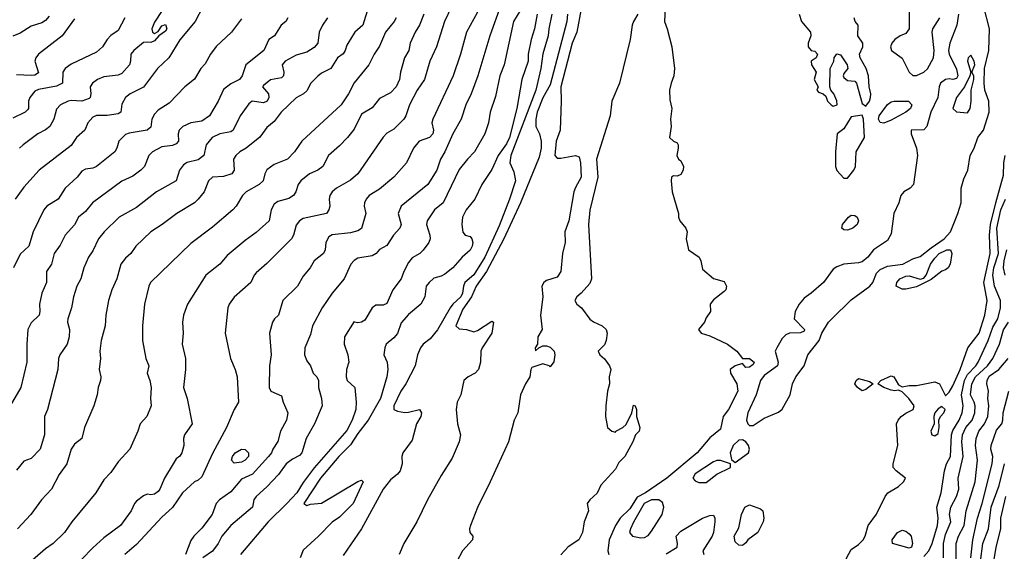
# Model space of a CAD drawing. Header units: metres. Extents: x -46681 to -43747, y -240911 to -237677.
# Tile 518 of 656: x -46534 to -46399, y -238961 to -238887. Entities that reach past the tile are written whole.
import ezdxf

# ---------------------------------------------------------------- set-up
doc = ezdxf.new("R2010")
doc.units = ezdxf.units.M
doc.layers.add('CONTOUR_INDEX', color=1, linetype='Continuous')
doc.layers.add('CONTOUR_INTER', color=3, linetype='Continuous')

msp = doc.modelspace()

# ---------------------------------------------------------------- linework, layer by layer
at = {"layer": 'CONTOUR_INDEX'}
for points, elevation in [([(-46445.19, -238884.52), (-46445.31, -238887.52), (-46444.94, -238888.52), (-46444.32, -238891.02), (-46443.96, -238894.02), (-46444.03, -238895.02), (-46444.43, -238896.02), (-46444.64, -238897.02), (-46444.6, -238898.35), (-46444.34, -238899.52), (-46444.51, -238901.02), (-46444.42, -238902.02), (-46444.63, -238903.52), (-46444.11, -238904.02), (-46443.6, -238904.28), (-46443.46, -238904.52), (-46443.43, -238905.02), (-46443.64, -238906.02), (-46443.38, -238906.52), (-46443.1, -238906.73), (-46442.72, -238907.52), (-46442.75, -238908.02), (-46443.1, -238908.63), (-46443.6, -238908.87), (-46444.1, -238908.83), (-46444.38, -238909.02), (-46444.41, -238909.52), (-46444.26, -238911.02), (-46443.4, -238914.02), (-46443.38, -238914.52), (-46443.2, -238915.02), (-46442.41, -238916.02), (-46442.2, -238916.52), (-46442.33, -238917.52), (-46442.02, -238919.02), (-46440.57, -238920.02), (-46440.34, -238920.52), (-46440.1, -238921.7), (-46438.6, -238922.97), (-46437.1, -238923.37), (-46436.79, -238924.02), (-46436.88, -238924.52), (-46437.1, -238924.77), (-46438.6, -238925.92), (-46439.03, -238926.52), (-46438.98, -238927.52), (-46439.6, -238928.41), (-46439.82, -238929.02), (-46440.65, -238930.02), (-46440.27, -238930.52), (-46439.1, -238930.86), (-46436.67, -238932.02), (-46435.38, -238933.02), (-46434.6, -238934.01), (-46433.6, -238934.02), (-46432.96, -238934.52), (-46433.1, -238934.84), (-46433.6, -238935.21), (-46434.1, -238935.23), (-46434.6, -238934.72), (-46435.6, -238935.03), (-46436.29, -238935.52), (-46436.24, -238936.02), (-46435.35, -238937.52), (-46435.22, -238938.52), (-46436.5, -238941.02), (-46437.24, -238942.02), (-46437.6, -238943.74), (-46439.1, -238944.93), (-46440.84, -238947.02), (-46445.02, -238950.52), (-46447.94, -238952.52), (-46449.1, -238953.13), (-46450.1, -238954.73), (-46451.42, -238956.02), (-46452.06, -238957.02), (-46452.96, -238959.02), (-46453.15, -238960.52), (-46452.99, -238961.02)], 70), ([(-46478.5, -238886.52), (-46479.07, -238888.02), (-46479.69, -238889.02), (-46480.36, -238890.52), (-46480.54, -238891.52), (-46481.16, -238892.52), (-46481.7, -238894.52), (-46481.83, -238895.52), (-46482.31, -238896.52), (-46483.1, -238897.37), (-46484.6, -238898.15), (-46485.6, -238899.45), (-46487.1, -238900.3), (-46488.1, -238902.36), (-46489.01, -238903.52), (-46490.1, -238904.69), (-46491.64, -238906.02), (-46492.39, -238907.52), (-46493.09, -238908.02), (-46494.26, -238908.52), (-46495.45, -238909.52), (-46495.82, -238910.02), (-46496.13, -238911.02), (-46496.44, -238911.52), (-46497.1, -238911.92), (-46498.6, -238912.36), (-46499.1, -238912.74), (-46499.54, -238913.52), (-46499.81, -238915.02), (-46501.6, -238916.64), (-46503.1, -238917.73), (-46505.6, -238919.81), (-46506.6, -238920.99), (-46508.51, -238922.52), (-46511.07, -238926.52), (-46511.6, -238928.02), (-46511.74, -238929.02), (-46511.66, -238930.52), (-46511.78, -238932.02), (-46511.31, -238934.02), (-46511.34, -238935.52), (-46511.61, -238938.02), (-46511.1, -238939.52), (-46510.42, -238943.02), (-46511.45, -238944.52), (-46511.59, -238945.02), (-46511.55, -238946.02), (-46511.83, -238947.02), (-46512.1, -238947.48), (-46512.6, -238947.86), (-46513.04, -238948.52), (-46514.2, -238950.52), (-46514.86, -238952.02), (-46515.1, -238952.36), (-46515.6, -238952.74), (-46516.1, -238952.83), (-46516.6, -238952.72), (-46517.1, -238952.93), (-46518.1, -238953.67), (-46518.37, -238954.02), (-46518.81, -238955.02), (-46520.29, -238957.02), (-46522.6, -238958.75), (-46524.1, -238960.14), (-46525.6, -238961.67)], 80), ([(-46462.86, -238886.52), (-46463.23, -238888.52), (-46463.71, -238890.02), (-46464.1, -238892.02), (-46464.11, -238893.02), (-46464.97, -238895.52), (-46465.69, -238899.52), (-46466.67, -238903.52), (-46467.1, -238904.39), (-46468.24, -238906.02), (-46469.1, -238907.96), (-46470.51, -238910.02), (-46471.47, -238912.02), (-46472.65, -238913.52), (-46473.15, -238914.52), (-46473.27, -238915.52), (-46473.1, -238916.58), (-46472.79, -238917.02), (-46472.1, -238917.19), (-46471.87, -238917.52), (-46471.73, -238918.02), (-46471.81, -238918.52), (-46472.1, -238919.09), (-46473.22, -238920.02), (-46474.48, -238921.52), (-46475.6, -238922.38), (-46476.1, -238922.66), (-46477.1, -238922.95), (-46477.76, -238923.52), (-46478.17, -238924.02), (-46478.33, -238925.52), (-46478.89, -238926.52), (-46480.6, -238927.93), (-46481.6, -238929.11), (-46482.1, -238930.55), (-46482.6, -238931.16), (-46483.68, -238932.02), (-46483.88, -238932.52), (-46483.98, -238933.52), (-46483.54, -238934.52), (-46483.44, -238935.52), (-46483.61, -238936.52), (-46484.48, -238939.52), (-46486.15, -238942.52), (-46487.6, -238944.37), (-46488.6, -238945.9), (-46490.18, -238947.52), (-46492.74, -238950.52), (-46495.04, -238954.02), (-46494.6, -238954.29), (-46494.1, -238954.1), (-46492.6, -238953.98), (-46487.6, -238950.95), (-46487.1, -238950.78), (-46486.84, -238951.02), (-46488.23, -238954.02), (-46490.1, -238955.9), (-46491.1, -238956.58), (-46493, -238958.52), (-46495.1, -238960.42), (-46495.52, -238961.52)], 75), ([(-46530.1, -238886.81), (-46530.6, -238887.41), (-46531.1, -238887.7), (-46532.6, -238888.17), (-46534.1, -238889.13), (-46535.1, -238889.54)], 90), ([(-46503.6, -238887.16), (-46505, -238889.02), (-46507.1, -238891), (-46507.88, -238892.02), (-46508.6, -238893.38), (-46509.2, -238894.02), (-46510.1, -238895.47), (-46511.4, -238896.52), (-46513.6, -238898.81), (-46515.1, -238899.78), (-46515.6, -238900.3), (-46515.96, -238901.02), (-46516.1, -238902.1), (-46516.6, -238902.52), (-46519.1, -238902.91), (-46519.6, -238903.1), (-46520.53, -238904.02), (-46520.79, -238905.02), (-46521.05, -238905.52), (-46523.6, -238907.53), (-46524.1, -238907.74), (-46525.1, -238907.91), (-46525.6, -238908.19), (-46526.26, -238909.02), (-46527.91, -238910.52), (-46528.89, -238912.02), (-46530.42, -238913.02), (-46530.86, -238913.52), (-46532.3, -238916.52), (-46532.91, -238918.52), (-46534.1, -238919.62), (-46535.04, -238921.52)], 85), ([(-46413.7, -238898.52), (-46411.72, -238898.52), (-46411.27, -238899.02), (-46411.45, -238899.52), (-46412.09, -238900.02), (-46414.1, -238901.16), (-46415.1, -238901.55), (-46415.6, -238901.44), (-46415.86, -238901.02), (-46415.76, -238900.52), (-46414.6, -238898.98), (-46414.1, -238898.63), (-46413.7, -238898.52)], 70), ([(-46420.6, -238962.24), (-46419.6, -238960.33), (-46418.6, -238959.67), (-46417.96, -238959.02), (-46417.67, -238958.52), (-46417.25, -238957.02), (-46416.1, -238955.46), (-46414.94, -238953.02), (-46414.55, -238952.52), (-46413.1, -238951.66), (-46412.4, -238951.02), (-46412.14, -238950.52), (-46413.4, -238949.52), (-46413.8, -238949.02), (-46413.83, -238948.52), (-46413.18, -238946.02), (-46413.35, -238943.02), (-46413.15, -238942.52), (-46412.7, -238942.02), (-46412.1, -238941.53), (-46411.07, -238941.02), (-46410.94, -238940.52), (-46411.66, -238939.52), (-46412.6, -238938.62), (-46413.1, -238938.37), (-46413.6, -238938.47), (-46414.1, -238938.38), (-46415.11, -238938.02), (-46415.94, -238937.52), (-46415.51, -238937.02), (-46414.1, -238936.42), (-46413.73, -238936.52), (-46413.1, -238937.63), (-46412.6, -238937.92), (-46411.6, -238937.75), (-46410.6, -238937.75), (-46408.1, -238937.21), (-46407.43, -238937.52), (-46406.6, -238939.16), (-46406.1, -238938.65), (-46405.6, -238937.79), (-46404.57, -238935.52), (-46403.53, -238932.52), (-46401.98, -238930.52), (-46401.18, -238928.02), (-46400.85, -238926.02), (-46401.33, -238923.52), (-46400.47, -238919.52), (-46400.54, -238917.02), (-46400.39, -238915.52), (-46399.68, -238912.52), (-46398.6, -238908.74), (-46398.56, -238907.02), (-46398.38, -238906.02)], 70), ([(-46419.99, -238914.52), (-46419.6, -238914.26), (-46419.1, -238914.29), (-46418.8, -238914.52), (-46418.58, -238915.02), (-46418.8, -238915.52), (-46419.38, -238916.02), (-46420.1, -238916.3), (-46420.6, -238916.27), (-46420.88, -238916.02), (-46420.81, -238915.52), (-46419.99, -238914.52)], 70), ([(-46406.43, -238919.02), (-46405.94, -238919.02), (-46405.73, -238919.52), (-46405.97, -238921.02), (-46406.25, -238921.52), (-46406.6, -238921.77), (-46407.1, -238921.97), (-46408.6, -238923.13), (-46410.6, -238924.12), (-46412.1, -238924.45), (-46412.6, -238924.45), (-46413.39, -238924.02), (-46413.32, -238923.52), (-46412.92, -238923.02), (-46412.1, -238922.65), (-46411.6, -238922.62), (-46410.1, -238923.09), (-46409.6, -238922.94), (-46409.29, -238922.52), (-46408.7, -238921.02), (-46408.1, -238920.17), (-46407.5, -238919.52), (-46406.43, -238919.02)], 70), ([(-46418.91, -238937.02), (-46418.6, -238936.78), (-46417.1, -238937.19), (-46416.6, -238937.52), (-46417.6, -238938.28), (-46418.1, -238938.47), (-46418.76, -238938.02), (-46419.11, -238937.52), (-46418.91, -238937.02)], 70), ([(-46407.6, -238940.94), (-46408.09, -238941.52), (-46408.2, -238942.02), (-46408.17, -238943.02), (-46408.63, -238944.02), (-46408.49, -238944.52), (-46408.1, -238944.69), (-46407.6, -238944.34), (-46407.49, -238943.52), (-46407.55, -238942.52), (-46407.31, -238942.02), (-46406.83, -238941.52), (-46406.66, -238941.02), (-46407.1, -238940.65), (-46407.6, -238940.94)], 70), ([(-46401.81, -238962.02), (-46401.48, -238959.52), (-46400.7, -238957.52), (-46400.33, -238954.52), (-46399.23, -238951.52), (-46398.46, -238948.52)], 75), ([(-46434.26, -238954.52), (-46433.6, -238954.19), (-46432.1, -238954.74), (-46431.76, -238955.02), (-46431.62, -238956.02), (-46431.72, -238956.52), (-46432.49, -238958.02), (-46433.86, -238959.02), (-46434.1, -238959.42), (-46434.6, -238959.82), (-46435.1, -238959.75), (-46435.6, -238959.29), (-46435.74, -238958.52), (-46435.1, -238957.34), (-46434.72, -238955.52), (-46434.26, -238954.52)], 70), ([(-46445.1, -238960.96), (-46443.58, -238960.02), (-46443.52, -238959.52), (-46443.7, -238958.52), (-46443.1, -238957.81), (-46440.1, -238956.04), (-46439.1, -238955.64), (-46438.6, -238955.6), (-46438.41, -238956.02), (-46438.38, -238956.52), (-46438.57, -238958.02), (-46438.76, -238958.52), (-46440.04, -238960.52), (-46439.89, -238961.02)], 70)]:
    msp.add_lwpolyline(points, dxfattribs=dict(at, elevation=elevation))
at = {"layer": 'CONTOUR_INTER'}
for points, elevation in [([(-46466.35, -238881.02), (-46469.38, -238889.52), (-46471.03, -238895.02), (-46471.96, -238897.52), (-46472.72, -238899.02), (-46473.36, -238901.02), (-46474.51, -238903.02), (-46475.59, -238905.52), (-46476.2, -238906.52), (-46476.7, -238908.02), (-46477.94, -238910.02), (-46481.62, -238913.02), (-46482.01, -238914.02), (-46481.63, -238915.52), (-46481.78, -238916.02), (-46482.67, -238917.02), (-46483.6, -238918.42), (-46484.6, -238918.97), (-46485.06, -238919.52), (-46485.6, -238919.84), (-46487.6, -238920.16), (-46488.1, -238920.47), (-46488.56, -238921.02), (-46489.47, -238923.02), (-46491.1, -238925), (-46492.52, -238927.02), (-46493.82, -238929.52), (-46494.1, -238930.68), (-46494.87, -238932.52), (-46494.93, -238933.52), (-46494.6, -238934.32), (-46494.11, -238935.02), (-46493.76, -238936.02), (-46493.24, -238936.52), (-46492.99, -238937.02), (-46493.01, -238938.02), (-46492.57, -238939.52), (-46492.49, -238940.52), (-46493.57, -238943.02), (-46494.7, -238945.02), (-46495.3, -238947.02), (-46495.6, -238947.37), (-46496.6, -238947.87), (-46497.48, -238948.52), (-46498.51, -238950.02), (-46500.1, -238951.72), (-46501.58, -238953.02), (-46501.92, -238953.52), (-46502.1, -238954.52), (-46505.06, -238957.02), (-46506.32, -238958.52), (-46506.83, -238959.52), (-46507.6, -238960.57), (-46508.92, -238961.52)], 77), ([(-46456.21, -238882.52), (-46457.42, -238889.02), (-46458.05, -238890.52), (-46459.63, -238896.52), (-46459.55, -238898.52), (-46459.7, -238902.52), (-46460.24, -238904.02), (-46460.42, -238906.02), (-46460.1, -238906.36), (-46459.6, -238906.4), (-46457.6, -238906.01), (-46457.1, -238906.2), (-46456.89, -238907.02), (-46456.82, -238909.02), (-46457.6, -238910.41), (-46457.81, -238911.02), (-46458.51, -238915.02), (-46459.06, -238916.52), (-46459.03, -238918.02), (-46459.37, -238919.52), (-46459.6, -238922.02), (-46460.1, -238922.79), (-46461.6, -238923.26), (-46461.95, -238923.52), (-46462.24, -238924.02), (-46462.11, -238925.52), (-46462.42, -238928.02), (-46462.2, -238930.02), (-46462.76, -238931.02), (-46462.84, -238932.02), (-46463.14, -238932.52), (-46463.1, -238932.95), (-46462.64, -238932.52), (-46462.1, -238932.25), (-46461.6, -238932.27), (-46461.1, -238932.46), (-46460.54, -238933.02), (-46460.44, -238933.52), (-46460.6, -238934.48), (-46461.1, -238935.16), (-46461.2, -238935.02), (-46462.1, -238934.76), (-46463.6, -238935.26), (-46463.76, -238935.52), (-46463.9, -238936.52), (-46464.49, -238937.52), (-46465.15, -238939.02), (-46465.55, -238941.52), (-46466.04, -238942.52), (-46466.84, -238945.52), (-46469.33, -238951.02), (-46471.1, -238954.56), (-46472.07, -238957.02), (-46472.22, -238957.52), (-46472.14, -238958.02), (-46471.73, -238958.52), (-46471.77, -238959.02), (-46473.17, -238960.52), (-46473.96, -238962.02)], 72), ([(-46464.1, -238884.16), (-46466.15, -238887.52), (-46467.41, -238893.52), (-46468, -238895.02), (-46468.6, -238897.88), (-46469.35, -238900.02), (-46469.57, -238901.52), (-46470.08, -238903.02), (-46471.53, -238905.52), (-46472.49, -238906.52), (-46473.6, -238907.94), (-46475.84, -238912.52), (-46477, -238913.52), (-46478.04, -238915.02), (-46478.13, -238915.52), (-46477.64, -238917.02), (-46477.61, -238917.52), (-46477.81, -238918.02), (-46478.6, -238919.09), (-46479.04, -238919.52), (-46480.1, -238920.13), (-46480.6, -238920.79), (-46481.24, -238922.02), (-46481.6, -238923.03), (-46482.75, -238924.52), (-46483.6, -238926.42), (-46484.1, -238926.63), (-46485.1, -238926.67), (-46485.6, -238927), (-46486.6, -238928.73), (-46487.1, -238929.01), (-46487.6, -238929.09), (-46488.06, -238929.02), (-46488.1, -238928.91), (-46489.44, -238931.02), (-46489.47, -238932.02), (-46488.94, -238933.52), (-46488.83, -238934.52), (-46489.16, -238935.52), (-46489.19, -238936.52), (-46489.04, -238937.02), (-46487.99, -238938.02), (-46487.8, -238940.02), (-46487.87, -238941.02), (-46488.36, -238942.52), (-46489.1, -238943.92), (-46493.6, -238949.11), (-46495.1, -238951.11), (-46495.98, -238952.52), (-46497.35, -238954.02), (-46499.95, -238956.52), (-46503.75, -238961.02)], 76), ([(-46508.96, -238885.52), (-46510.01, -238887.52), (-46512.1, -238890.04), (-46513.62, -238892.52), (-46515.18, -238894.02), (-46517.1, -238896.57), (-46518.96, -238897.52), (-46519.61, -238898.02), (-46520.1, -238898.92), (-46520.23, -238900.02), (-46520.6, -238900.28), (-46522.1, -238900.5), (-46523.6, -238900.49), (-46524.1, -238900.74), (-46524.78, -238901.52), (-46525.22, -238902.52), (-46526.36, -238903.52), (-46527.1, -238904.62), (-46531.5, -238908.02), (-46533.6, -238910.36), (-46534.78, -238912.02)], 86), ([(-46486.12, -238885.52), (-46486.89, -238888.02), (-46487.98, -238889.02), (-46488.33, -238889.52), (-46489.1, -238890.78), (-46489.31, -238891.52), (-46489.6, -238891.97), (-46490.4, -238892.52), (-46491.32, -238894.02), (-46492.6, -238894.67), (-46493.1, -238895.09), (-46494.04, -238896.02), (-46494.6, -238897.1), (-46495.07, -238897.52), (-46496.1, -238898.08), (-46498.15, -238900.02), (-46499.1, -238901.31), (-46500.1, -238902.17), (-46501.1, -238903.48), (-46502.95, -238905.02), (-46503.82, -238905.52), (-46504.38, -238906.02), (-46504.71, -238906.52), (-46504.6, -238908.02), (-46504.95, -238908.52), (-46506.1, -238908.91), (-46507.61, -238909.02), (-46508.15, -238909.52), (-46508.74, -238911.02), (-46509.57, -238912.02), (-46510.1, -238912.52), (-46512.53, -238914.02), (-46514.52, -238915.52), (-46516.1, -238916.53), (-46518.17, -238918.52), (-46518.84, -238919.52), (-46519.6, -238920.19), (-46520.22, -238921.02), (-46520.81, -238923.02), (-46521.47, -238924.52), (-46521.94, -238926.02), (-46522.3, -238928.02), (-46522.39, -238929.52), (-46522.95, -238931.52), (-46523.13, -238933.02), (-46523.04, -238934.02), (-46523.23, -238935.52), (-46523.01, -238936.52), (-46523.04, -238937.02), (-46523.37, -238938.02), (-46523.48, -238939.02), (-46523.94, -238940.52), (-46525.25, -238943.52), (-46525.59, -238945.02), (-46526.6, -238945.84), (-46527.07, -238946.52), (-46527.7, -238948.52), (-46528.75, -238950.02), (-46529.78, -238952.02), (-46531.19, -238953.52), (-46532.63, -238955.52), (-46534.49, -238957.52)], 82), ([(-46514.53, -238886.02), (-46515.6, -238887.61), (-46515.97, -238888.52), (-46515.86, -238889.02), (-46515.6, -238889.17), (-46515.1, -238888.91), (-46514.6, -238888.13), (-46514.1, -238887.94), (-46513.88, -238888.52), (-46514.1, -238888.87), (-46515.01, -238889.52), (-46515.6, -238890.19), (-46516.1, -238890.45), (-46516.6, -238890.36), (-46517.1, -238890.44), (-46518.46, -238891.52), (-46518.88, -238892.02), (-46518.9, -238893.02), (-46519.04, -238893.52), (-46520.1, -238894.71), (-46520.6, -238894.92), (-46522.6, -238895.15), (-46523.45, -238895.52), (-46524.14, -238896.02), (-46524.46, -238896.52), (-46524.38, -238897.52), (-46524.45, -238898.02), (-46524.6, -238898.16), (-46525.6, -238898.51), (-46527.1, -238898.44), (-46527.5, -238898.52), (-46528.56, -238899.02), (-46529.1, -238899.64), (-46529.47, -238901.02), (-46530.04, -238902.02), (-46530.6, -238902.46), (-46531.67, -238903.02), (-46533.71, -238904.52), (-46534.2, -238905.02)], 87), ([(-46474.66, -238885.52), (-46475.66, -238887.52), (-46476.73, -238891.02), (-46477.64, -238893.02), (-46478.4, -238895.52), (-46479.39, -238897.02), (-46480.47, -238899.02), (-46480.95, -238900.52), (-46481.24, -238901.02), (-46482.6, -238902.38), (-46483.6, -238902.92), (-46484.1, -238903.47), (-46487.6, -238908.54), (-46488.6, -238909.41), (-46490.54, -238910.52), (-46491.11, -238911.02), (-46491.43, -238911.52), (-46491.51, -238912.02), (-46491.43, -238913.02), (-46491.58, -238913.52), (-46491.91, -238914.02), (-46495.1, -238914.7), (-46495.64, -238915.02), (-46496.1, -238915.6), (-46496.44, -238917.02), (-46496.73, -238917.52), (-46500.1, -238920.91), (-46501.6, -238922.18), (-46501.88, -238922.52), (-46502.33, -238923.52), (-46504.6, -238925.55), (-46505.3, -238926.52), (-46505.48, -238927.02), (-46505.86, -238930.52), (-46505.12, -238934.02), (-46504.48, -238935.52), (-46504.22, -238936.52), (-46504.03, -238940.02), (-46504.62, -238941.02), (-46505.67, -238943.52), (-46507.6, -238947.09), (-46509.1, -238950.33), (-46509.6, -238950.81), (-46510.1, -238951.02), (-46511.73, -238952.52), (-46513.1, -238954.57), (-46514.6, -238955.87), (-46518.1, -238959.66), (-46519.7, -238961.02)], 79), ([(-46471.1, -238886.25), (-46472.62, -238889.02), (-46473.44, -238892.02), (-46474.46, -238895.02), (-46477.24, -238901.02), (-46477.37, -238901.52), (-46477.18, -238902.52), (-46477.26, -238903.02), (-46477.72, -238903.52), (-46479.12, -238904.02), (-46479.92, -238905.02), (-46480.86, -238907.02), (-46482.6, -238908.99), (-46484.6, -238910.64), (-46486.03, -238911.52), (-46486.42, -238912.02), (-46486.67, -238912.52), (-46486.69, -238913.02), (-46486.47, -238914.02), (-46487.1, -238916.1), (-46487.6, -238916.42), (-46488.6, -238916.7), (-46491.1, -238916.94), (-46491.6, -238917.23), (-46491.99, -238918.02), (-46492.07, -238919.02), (-46492.31, -238919.52), (-46493.61, -238920.52), (-46494.16, -238921.52), (-46495.1, -238922.67), (-46495.91, -238924.02), (-46497.93, -238926.02), (-46498.52, -238928.02), (-46499.08, -238928.52), (-46499.35, -238929.02), (-46499.77, -238930.52), (-46499.51, -238933.52), (-46499.77, -238935.02), (-46499.82, -238938.02), (-46499.59, -238938.52), (-46498.1, -238939.14), (-46497.89, -238940.02), (-46497.25, -238941.52), (-46497.4, -238942.52), (-46498.25, -238944.02), (-46498.6, -238945.45), (-46499.31, -238946.52), (-46499.48, -238947.02), (-46499.89, -238947.52), (-46502.1, -238949.97), (-46503.6, -238950.65), (-46505.1, -238952.4), (-46506.65, -238953.52), (-46507.08, -238954.02), (-46507.65, -238955.52), (-46509.1, -238957.4), (-46510.2, -238958.52), (-46510.6, -238959.12), (-46511.35, -238961.02)], 78), ([(-46460.85, -238886.52), (-46461.28, -238888.52), (-46461.35, -238889.52), (-46462.1, -238891.99), (-46462.38, -238894.02), (-46463.08, -238897.02), (-46466.51, -238906.02), (-46466.65, -238907.02), (-46466.1, -238908.28), (-46465.84, -238909.52), (-46466.67, -238912.02), (-46468.1, -238915.69), (-46470.09, -238920.02), (-46471.6, -238922.48), (-46472.83, -238923.52), (-46473.03, -238924.02), (-46473.14, -238925.02), (-46473.39, -238925.52), (-46474.49, -238926.52), (-46474.85, -238927.02), (-46476.6, -238930.06), (-46477.6, -238931.28), (-46478.6, -238932.05), (-46478.95, -238932.52), (-46479.36, -238933.52), (-46479.67, -238935.02), (-46480.96, -238937.52), (-46481.67, -238938.52), (-46482.64, -238940.52), (-46482.63, -238941.02), (-46482.1, -238941.25), (-46481.1, -238941.46), (-46480.6, -238941.43), (-46479.1, -238941.06), (-46478.8, -238941.52), (-46478.9, -238942.02), (-46479.48, -238943.02), (-46480.1, -238945.27), (-46481.4, -238947.02), (-46481.52, -238947.52), (-46481.47, -238948.52), (-46481.75, -238949.52), (-46482.1, -238949.95), (-46483.1, -238950.76), (-46484.1, -238952.05), (-46487.07, -238957.52), (-46489.6, -238961.17)], 74), ([(-46458.7, -238886.52), (-46458.78, -238887.52), (-46461.1, -238896.28), (-46462.1, -238898.08), (-46462.89, -238900.02), (-46463.07, -238901.02), (-46463.04, -238902.02), (-46462.54, -238903.02), (-46462.32, -238904.02), (-46462.32, -238905.02), (-46462.6, -238906.26), (-46465.19, -238912.52), (-46467.47, -238917.52), (-46469.86, -238922.02), (-46471.3, -238924.02), (-46471.93, -238925.52), (-46473.1, -238927.21), (-46474.09, -238929.52), (-46473.6, -238929.9), (-46472.6, -238929.99), (-46471.6, -238930.31), (-46471.1, -238930.16), (-46469.1, -238928.86), (-46468.87, -238929.02), (-46469.14, -238930.52), (-46470.43, -238932.52), (-46470.63, -238933.02), (-46470.67, -238934.52), (-46470.98, -238935.52), (-46471.42, -238936.02), (-46472.36, -238936.52), (-46472.96, -238937.02), (-46473.4, -238939.02), (-46473.88, -238940.02), (-46474.02, -238941.02), (-46473.87, -238943.02), (-46473.46, -238944.52), (-46473.6, -238945.52), (-46474.6, -238947.76), (-46476.1, -238950.16), (-46477.97, -238953.52), (-46479.45, -238956.52), (-46481.23, -238959.52), (-46481.9, -238961.02)], 73), ([(-46449, -238886.52), (-46449.62, -238887.52), (-46449.79, -238888.02), (-46450.04, -238890.02), (-46451.55, -238896.02), (-46452.6, -238898.52), (-46452.81, -238900.52), (-46454.69, -238906.52), (-46454.52, -238909.02), (-46455.6, -238913.55), (-46455.82, -238915.52), (-46455.37, -238923.02), (-46455.6, -238923.67), (-46456.8, -238925.02), (-46457.4, -238925.52), (-46457.68, -238926.02), (-46457.4, -238926.52), (-46456.78, -238927.02), (-46455.6, -238928.58), (-46455.1, -238928.97), (-46453.9, -238929.52), (-46453.36, -238930.02), (-46453.24, -238930.52), (-46453.35, -238931.52), (-46453.6, -238932.14), (-46454.48, -238933.02), (-46454.22, -238933.52), (-46453.6, -238934.04), (-46452.92, -238935.02), (-46452.73, -238935.52), (-46452.95, -238936.52), (-46452.91, -238937.52), (-46453.17, -238938.52), (-46453.43, -238940.52), (-46453.44, -238942.02), (-46453.19, -238943.52), (-46452.6, -238944.04), (-46452.1, -238944.16), (-46452.04, -238944.02), (-46451.09, -238943.52), (-46450.6, -238943.12), (-46449.84, -238941.52), (-46449.6, -238940.44), (-46449.36, -238940.52), (-46449.2, -238941.02), (-46449.21, -238942.02), (-46448.74, -238943.52), (-46448.83, -238944.02), (-46449.31, -238944.52), (-46449.7, -238945.52), (-46450.79, -238947.52), (-46451.6, -238948.34), (-46452.1, -238949.26), (-46454.1, -238951.48), (-46454.6, -238952.6), (-46455.62, -238953.52), (-46455.99, -238954.02), (-46455.78, -238955.02), (-46456.41, -238956.52), (-46456.65, -238958.02), (-46457.11, -238959.02), (-46458.6, -238959.98), (-46459.6, -238961.1)], 71), ([(-46404.82, -238886.52), (-46405.03, -238888.02), (-46406.03, -238890.52), (-46406.19, -238891.52), (-46406.1, -238892.02), (-46405.1, -238894.09), (-46404.9, -238895.02), (-46405.1, -238895.4), (-46405.6, -238895.53), (-46406.1, -238895.44), (-46406.6, -238895.52), (-46407.32, -238896.02), (-46407.49, -238896.52), (-46407.66, -238898.02), (-46408.64, -238900.02), (-46409.19, -238902.02), (-46409.6, -238902.47), (-46411.34, -238902.52), (-46411.36, -238903.02), (-46410.63, -238905.02), (-46410.46, -238906.02), (-46411.04, -238910.02), (-46411.47, -238910.52), (-46412.36, -238911.02), (-46412.75, -238911.52), (-46413.04, -238912.52), (-46413.71, -238914.02), (-46414.1, -238916.81), (-46414.6, -238917.72), (-46416.53, -238919.02), (-46417.3, -238920.02), (-46418.1, -238920.66), (-46418.6, -238920.83), (-46420.6, -238921.02), (-46421.6, -238921.36), (-46422.1, -238921.67), (-46423.41, -238923.52), (-46425.1, -238924.98), (-46426.1, -238925.68), (-46426.78, -238926.52), (-46427.31, -238927.52), (-46427.47, -238928.52), (-46426.02, -238930.02), (-46426.1, -238930.25), (-46426.6, -238930.47), (-46428.1, -238930.5), (-46428.6, -238930.73), (-46429.1, -238931.24), (-46429.87, -238932.52), (-46430.06, -238933.02), (-46429.65, -238934.52), (-46429.77, -238935.02), (-46431.6, -238936.37), (-46432.09, -238937.02), (-46432.72, -238939.02), (-46433.86, -238941.52), (-46434.04, -238942.52), (-46433.86, -238943.02), (-46433.6, -238943.27), (-46433.1, -238943.24), (-46431.6, -238942.24), (-46429.6, -238941.41), (-46429.1, -238941), (-46428.02, -238939.02), (-46427.69, -238937.52), (-46427.24, -238936.52), (-46426.1, -238935.03), (-46425.6, -238933.51), (-46424.02, -238931.52), (-46423.64, -238930.52), (-46422.72, -238929.02), (-46422.27, -238928.52), (-46419.6, -238925.9), (-46417.03, -238924.02), (-46416.62, -238923.52), (-46416.1, -238922.26), (-46415.6, -238921.75), (-46414.6, -238921.27), (-46412.5, -238921.02), (-46411.1, -238920.28), (-46410.1, -238919.96), (-46408.6, -238918.75), (-46406.8, -238917.52), (-46405.91, -238916.52), (-46404.9, -238914.02), (-46404.47, -238912.52), (-46404.45, -238910.52), (-46404.1, -238909.25), (-46403.52, -238908.02), (-46403.23, -238906.02), (-46402.65, -238905.02), (-46402.16, -238903.52), (-46401.37, -238902.52), (-46400.61, -238900.02), (-46400.65, -238898.52), (-46401.18, -238897.02), (-46401.3, -238896.02), (-46401.23, -238894.02), (-46400.65, -238891.52), (-46400.53, -238888.52), (-46401.35, -238885.52)], 69), ([(-46426.77, -238886.52), (-46426.45, -238887.52), (-46425.21, -238889.02), (-46425.18, -238889.52), (-46425.52, -238890.52), (-46425.52, -238891.02), (-46425.1, -238891.53), (-46424.6, -238891.63), (-46424.26, -238892.02), (-46424.45, -238892.52), (-46425.13, -238893.02), (-46425.09, -238893.52), (-46424.42, -238894.52), (-46424.7, -238895.52), (-46424.17, -238896.52), (-46424.32, -238897.02), (-46424.1, -238897.28), (-46423.48, -238897.52), (-46423.1, -238897.83), (-46422.86, -238898.52), (-46422.36, -238899.02), (-46422.1, -238899.19), (-46421.56, -238899.02), (-46421.6, -238898.46), (-46422, -238897.52), (-46422.42, -238897.02), (-46422.57, -238896.52), (-46422.5, -238894.02), (-46421.98, -238893.02), (-46421.97, -238892.52), (-46421.6, -238892.01), (-46421.1, -238892.14), (-46420.17, -238893.52), (-46420.06, -238894.02), (-46420.6, -238894.69), (-46420.71, -238895.02), (-46420.6, -238895.25), (-46420.1, -238895.69), (-46419.1, -238895.76), (-46418.87, -238896.02), (-46418.1, -238898.83), (-46417.6, -238899.19), (-46417.1, -238898.52), (-46416.94, -238898.02), (-46416.9, -238897.52), (-46417.12, -238896.52), (-46417.2, -238895.02), (-46417.54, -238894.02), (-46418.36, -238892.52), (-46418.47, -238892.02), (-46418, -238891.02), (-46417.98, -238890.52), (-46418.69, -238889.52), (-46418.64, -238888.02), (-46419.04, -238887.52), (-46419.2, -238887.02)], 69), ([(-46411.6, -238885.32), (-46411.61, -238888.52), (-46412.1, -238889.2), (-46412.86, -238889.52), (-46413.6, -238890.02), (-46414, -238890.52), (-46414.2, -238891.02), (-46414.06, -238891.52), (-46412.6, -238892.6), (-46411.6, -238894.52), (-46411.1, -238894.98), (-46410.6, -238894.99), (-46409.6, -238894.5), (-46409.1, -238894.07), (-46408.27, -238892.52), (-46408.16, -238891.52), (-46408.47, -238889.02), (-46408.36, -238888.52), (-46407.41, -238887.02)], 69), ([(-46497.21, -238887.02), (-46497.52, -238887.52), (-46498.16, -238888.02), (-46499.07, -238889.52), (-46499.86, -238890.02), (-46500.53, -238891.52), (-46503.01, -238893.52), (-46503.52, -238895.02), (-46503.89, -238895.52), (-46505.1, -238896.14), (-46506.1, -238896.9), (-46506.82, -238898.52), (-46508.04, -238900.52), (-46509.1, -238901.29), (-46510.6, -238901.51), (-46511.71, -238902.02), (-46512.19, -238902.52), (-46512.33, -238903.02), (-46512.31, -238904.02), (-46512.6, -238904.41), (-46513.1, -238904.61), (-46514.6, -238904.82), (-46515.88, -238905.52), (-46516.37, -238906.02), (-46516.96, -238907.52), (-46517.47, -238908.02), (-46518.6, -238908.85), (-46520.1, -238909.55), (-46524.16, -238912.52), (-46525.1, -238913.74), (-46526.09, -238914.52), (-46526.6, -238915.56), (-46527.92, -238917.02), (-46528.6, -238918.39), (-46529.43, -238919.52), (-46529.78, -238921.02), (-46530.5, -238922.02), (-46530.49, -238923.52), (-46531.12, -238925.02), (-46531.43, -238926.52), (-46531.4, -238927.52), (-46531.5, -238928.02), (-46532.6, -238929.11), (-46533.04, -238930.02), (-46533.2, -238932.02), (-46533.17, -238934.52), (-46534.02, -238938.02), (-46535.48, -238940.52)], 84), ([(-46519.67, -238887.02), (-46520.6, -238888.76), (-46521.6, -238889.47), (-46522.1, -238890), (-46522.76, -238891.02), (-46523.6, -238891.78), (-46527.1, -238893.41), (-46527.89, -238894.02), (-46528.22, -238894.52), (-46528.26, -238896.02), (-46529.1, -238896.45), (-46531.6, -238896.91), (-46532.1, -238897.15), (-46532.78, -238898.02), (-46532.96, -238898.52), (-46532.97, -238899.52), (-46533.1, -238899.73), (-46533.41, -238900.02), (-46535.1, -238900.88)], 88), ([(-46491.77, -238887.02), (-46492.44, -238888.02), (-46492.92, -238889.02), (-46493.1, -238890.52), (-46493.6, -238891.12), (-46494.6, -238891.75), (-46496.1, -238892.16), (-46497.6, -238892.98), (-46498, -238893.52), (-46497.76, -238894.52), (-46497.83, -238895.02), (-46498.1, -238895.3), (-46499.6, -238895.59), (-46500.6, -238896.35), (-46500.74, -238896.52), (-46499.91, -238897.52), (-46499.85, -238898.02), (-46500.09, -238898.52), (-46500.6, -238898.73), (-46502.16, -238898.52), (-46502.6, -238898.88), (-46503.79, -238900.52), (-46504.77, -238902.52), (-46505.1, -238902.75), (-46506.6, -238903.03), (-46507.66, -238903.52), (-46508.47, -238904.52), (-46508.82, -238906.02), (-46509.6, -238906.61), (-46511.1, -238906.96), (-46511.6, -238907.31), (-46512.14, -238908.02), (-46512.63, -238909.52), (-46515.31, -238911.02), (-46518.1, -238913.19), (-46520.48, -238914.52), (-46522.53, -238916.52), (-46523.33, -238917.52), (-46524.1, -238919.15), (-46524.68, -238920.02), (-46525.32, -238921.52), (-46525.75, -238923.02), (-46526.29, -238924.02), (-46526.76, -238925.52), (-46527.04, -238927.02), (-46527.55, -238928.52), (-46527.57, -238929.02), (-46527.33, -238930.02), (-46527.37, -238931.02), (-46527.62, -238932.02), (-46528.65, -238933.52), (-46528.82, -238934.02), (-46528.93, -238935.52), (-46530.35, -238941.02), (-46530.74, -238942.02), (-46530.75, -238944.52), (-46531.36, -238946.52), (-46532.6, -238947.8), (-46533.6, -238948.19), (-46534.6, -238949.42)], 83), ([(-46526.6, -238887.18), (-46528.32, -238889.52), (-46531.58, -238892.02), (-46531.95, -238892.52), (-46532.07, -238893.02), (-46531.6, -238894.59), (-46532.1, -238894.93), (-46532.6, -238894.99), (-46534.6, -238894.89)], 89), ([(-46482.32, -238887.02), (-46482.58, -238887.52), (-46483.75, -238889.02), (-46484.6, -238890.91), (-46485.35, -238892.02), (-46486.08, -238893.52), (-46488.1, -238895.98), (-46488.87, -238897.52), (-46489.86, -238899.02), (-46495.3, -238904.02), (-46496.32, -238905.52), (-46497.28, -238906.52), (-46499.1, -238907.27), (-46500.1, -238907.97), (-46500.41, -238908.52), (-46500.64, -238909.52), (-46501.19, -238910.02), (-46502.98, -238911.02), (-46503.49, -238911.52), (-46504.36, -238913.02), (-46504.81, -238913.52), (-46507.6, -238915.9), (-46510.6, -238918.17), (-46516.14, -238923.52), (-46516.37, -238924.02), (-46516.99, -238926.52), (-46517.24, -238929.52), (-46517.23, -238931.52), (-46516.78, -238934.02), (-46516.37, -238935.02), (-46516.6, -238936.02), (-46516.22, -238937.02), (-46516.05, -238938.02), (-46516.17, -238939.52), (-46516.07, -238940.52), (-46516.67, -238942.02), (-46517.59, -238943.02), (-46517.91, -238944.02), (-46519.02, -238946.52), (-46520.6, -238948.26), (-46521.6, -238949.74), (-46522.6, -238950.74), (-46523.69, -238952.52), (-46526.97, -238956.52), (-46527.99, -238958.02), (-46529.58, -238959.52), (-46530.6, -238960.25), (-46533.1, -238962.42)], 81), ([(-46403.1, -238892.19), (-46403.51, -238892.52), (-46403.56, -238893.02), (-46403.14, -238894.52), (-46403.24, -238895.02), (-46403.98, -238896.52), (-46405.09, -238898.02), (-46405.62, -238899.52), (-46405.1, -238900), (-46403.6, -238900.15), (-46403.23, -238899.52), (-46403.09, -238898.52), (-46403.09, -238897.02), (-46402.72, -238895.52), (-46402.71, -238895.02), (-46402.98, -238894.52), (-46402.58, -238893.52), (-46402.66, -238893.02), (-46403.1, -238892.19)], 68), ([(-46418.1, -238900.43), (-46419.6, -238900.67), (-46420.6, -238902.33), (-46421.54, -238903.02), (-46421.76, -238905.52), (-46421.77, -238907.52), (-46421.6, -238908.06), (-46420.6, -238909.15), (-46420.1, -238909.13), (-46419.22, -238908.02), (-46419.03, -238907.52), (-46418.92, -238905.52), (-46417.77, -238903.52), (-46417.89, -238901.02), (-46418.1, -238900.43)], 69), ([(-46409.6, -238961.33), (-46408.92, -238960.52), (-46408.45, -238959.52), (-46407.71, -238957.02), (-46407.63, -238956.02), (-46407.79, -238954.52), (-46407.21, -238952.52), (-46406.77, -238949.52), (-46406.47, -238948.52), (-46405.94, -238947.52), (-46405.78, -238944.52), (-46405.6, -238943.93), (-46404.71, -238942.52), (-46404.3, -238941.52), (-46404.2, -238940.52), (-46404.41, -238939.02), (-46404.01, -238937.02), (-46403.6, -238936.21), (-46402.41, -238935.02), (-46402.1, -238934.52), (-46400.75, -238931.52), (-46400.1, -238929.71), (-46399.41, -238928.52), (-46399.02, -238927.02), (-46399.03, -238926.02), (-46399.86, -238924.02), (-46400.09, -238922.52), (-46399.94, -238921.52), (-46399.32, -238919.52), (-46399.56, -238916.02), (-46399, -238913.52), (-46398.33, -238912.02)], 71), ([(-46398.4, -238922.52), (-46398.6, -238921.52), (-46398.53, -238920.52), (-46398.18, -238919.02)], 72), ([(-46406.87, -238961.52), (-46406.91, -238959.52), (-46406.6, -238958.3), (-46405.87, -238956.52), (-46406.04, -238955.52), (-46405.87, -238954.52), (-46405.11, -238953.02), (-46404.76, -238952.02), (-46404.87, -238950.52), (-46404.16, -238947.52), (-46404.37, -238945.52), (-46404.26, -238944.52), (-46403.79, -238943.52), (-46402.94, -238942.52), (-46402.57, -238941.52), (-46402.51, -238940.52), (-46402.65, -238940.02), (-46403.19, -238939.02), (-46403, -238937.52), (-46402.5, -238936.52), (-46400.84, -238935.02), (-46400.1, -238934.03), (-46399.19, -238932.02), (-46398.6, -238930.06), (-46397.92, -238929.02)], 72), ([(-46405.16, -238962.02), (-46405.12, -238959.52), (-46404.84, -238958.52), (-46404.04, -238957.02), (-46403.78, -238955.02), (-46402.52, -238951.02), (-46402.19, -238948.02), (-46402.48, -238946.02), (-46402.37, -238945.02), (-46402, -238944.02), (-46401.24, -238943.02), (-46400.78, -238942.02), (-46400.63, -238940.52), (-46400.77, -238939.52), (-46400.69, -238938.52), (-46400.93, -238937.52), (-46400.86, -238937.02), (-46400.6, -238936.45), (-46399.27, -238935.52), (-46397.99, -238934.02)], 73), ([(-46403.14, -238961.52), (-46402.83, -238959.02), (-46402.21, -238956.02), (-46401.57, -238954.02), (-46400.17, -238948.52), (-46400.08, -238947.52), (-46400.35, -238946.52), (-46400.34, -238946.02), (-46399.6, -238943.9), (-46398.87, -238943.02), (-46398.73, -238942.52), (-46398.66, -238941.52), (-46397.9, -238938.52)], 74), ([(-46435.1, -238945.27), (-46435.89, -238946.02), (-46436.26, -238947.02), (-46436.1, -238947.94), (-46435.6, -238948.34), (-46433.77, -238947.02), (-46433.61, -238946.52), (-46433.77, -238946.02), (-46434.14, -238945.52), (-46434.6, -238945.24), (-46435.1, -238945.27)], 69), ([(-46504.5, -238947.02), (-46503.6, -238946.53), (-46503.1, -238946.58), (-46502.65, -238947.02), (-46502.65, -238947.52), (-46503.1, -238948.05), (-46503.6, -238948.31), (-46504.6, -238948.43), (-46505, -238948.02), (-46504.87, -238947.52), (-46504.5, -238947.02)], 79), ([(-46438.6, -238948.26), (-46441.1, -238949.91), (-46441.44, -238950.52), (-46441.1, -238950.87), (-46440.6, -238951.09), (-46439.6, -238951.12), (-46438.1, -238949.96), (-46436.22, -238949.02), (-46436.24, -238948.52), (-46437.6, -238948.08), (-46438.1, -238948.06), (-46438.6, -238948.26)], 69), ([(-46399.97, -238962.02), (-46399.64, -238960.02), (-46398.99, -238957.52), (-46398.97, -238956.02), (-46398.29, -238953.02)], 76), ([(-46447.1, -238953.52), (-46448.15, -238954.02), (-46449.6, -238956.57), (-46450.03, -238957.52), (-46450.13, -238958.02), (-46449.72, -238958.52), (-46448.6, -238958.73), (-46448.1, -238958.71), (-46447.6, -238958.41), (-46447.1, -238957.83), (-46445.65, -238955.52), (-46445.41, -238954.52), (-46445.6, -238953.85), (-46446.1, -238953.52), (-46447.1, -238953.52)], 69), ([(-46413.23, -238958.02), (-46412.6, -238957.7), (-46412.1, -238957.81), (-46411.6, -238958.18), (-46411.36, -238958.52), (-46411.14, -238959.52), (-46411.31, -238960.02), (-46411.6, -238960.18), (-46413.9, -238959.52), (-46413.97, -238959.02), (-46413.23, -238958.02)], 71)]:
    msp.add_lwpolyline(points, dxfattribs=dict(at, elevation=elevation))

doc.saveas('drawing.dxf')
